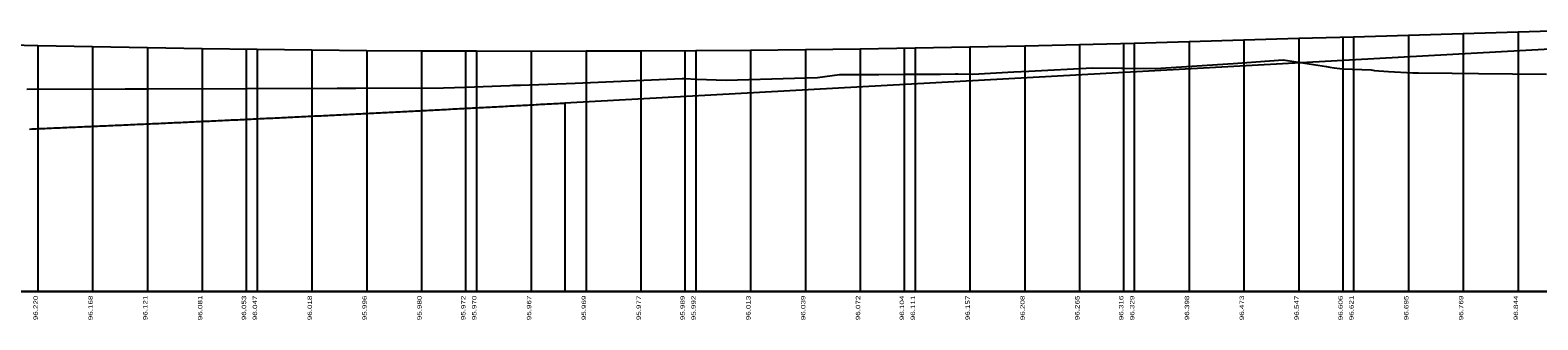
# Model space of a CAD drawing. Header units: metres. Extents: x 3458045 to 3462392, y 5482308 to 5484762.
# Tile 320 of 458: x 3460213 to 3460282, y 5484229 to 5484242. Entities that reach past the tile are written whole.
import ezdxf
from ezdxf.enums import TextEntityAlignment as Align

# ---------------------------------------------------------------- set-up
doc = ezdxf.new("R2010")
doc.units = ezdxf.units.M
doc.layers.get('0').update_dxf_attribs({"linetype": 'CONTINUOUS'})
doc.styles.add('TS001', font='Card001.shx', dxfattribs={"height": 0.2})

msp = doc.modelspace()

# ---------------------------------------------------------------- linework, layer by layer
for p, q in [((3460213.5576, 5484241.1728), (3460213.5576, 5484229.9525)), ((3460258.5576, 5484241.1603), (3460258.5576, 5484229.9525)), ((3460261.0576, 5484241.2177), (3460261.0576, 5484229.9525)), ((3460263.0579, 5484241.2686), (3460263.0579, 5484229.9525)), ((3460263.5576, 5484241.2813), (3460263.5576, 5484229.9525)), ((3460266.0576, 5484241.3509), (3460266.0576, 5484229.9525)), ((3460268.5576, 5484241.425), (3460268.5576, 5484229.9525)), ((3460271.0576, 5484241.4992), (3460271.0576, 5484229.9525)), ((3460273.0579, 5484241.5586), (3460273.0579, 5484229.9525)), ((3460273.5576, 5484241.5735), (3460273.5576, 5484229.9525)), ((3460276.0576, 5484241.6477), (3460276.0576, 5484229.9525)), ((3460278.5576, 5484241.7219), (3460278.5576, 5484229.9525)), ((3460281.0576, 5484241.7962), (3460281.0576, 5484229.9525)), ((3460216.0576, 5484241.1202), (3460216.0576, 5484229.9525)), ((3460218.5576, 5484241.0737), (3460218.5576, 5484229.9525)), ((3460221.0576, 5484241.0333), (3460221.0576, 5484229.9525)), ((3460223.0579, 5484241.0058), (3460223.0579, 5484229.9525)), ((3460223.5576, 5484240.999), (3460223.5576, 5484229.9525)), ((3460226.0576, 5484240.9708), (3460226.0576, 5484229.9525)), ((3460228.5576, 5484240.9487), (3460228.5576, 5484229.9525)), ((3460231.0576, 5484240.9327), (3460231.0576, 5484229.9525)), ((3460233.0579, 5484240.9248), (3460233.0579, 5484229.9525)), ((3460233.5576, 5484240.9228), (3460233.5576, 5484229.9525)), ((3460236.0576, 5484240.9191), (3460236.0576, 5484229.9525)), ((3460238.5576, 5484240.9214), (3460238.5576, 5484229.9525)), ((3460241.0576, 5484240.9298), (3460241.0576, 5484229.9525)), ((3460243.0579, 5484240.9415), (3460243.0579, 5484229.9525)), ((3460243.5576, 5484240.9444), (3460243.5576, 5484229.9525)), ((3460246.0576, 5484240.9651), (3460246.0576, 5484229.9525)), ((3460248.5576, 5484240.9919), (3460248.5576, 5484229.9525)), ((3460251.0576, 5484241.0248), (3460251.0576, 5484229.9525)), ((3460253.0579, 5484241.0561), (3460253.0579, 5484229.9525)), ((3460253.5576, 5484241.0639), (3460253.5576, 5484229.9525)), ((3460256.0576, 5484241.109), (3460256.0576, 5484229.9525)), ((3460237.5964, 5484238.5494), (3460237.5964, 5484229.9525))]:
    msp.add_line(p, q)
at = {"color": 2}
for p, q in [((3459994.0579, 5484229.9525), (3460844.0579, 5484229.9525)), ((3460844.0579, 5484229.9525), (3459994.0579, 5484229.9525))]:
    msp.add_line(p, q, dxfattribs=at)
at = {"color": 40, "flags": 128}
msp.add_lwpolyline([(3460211.0576, 5484241.2315), (3460213.5576, 5484241.1728), (3460216.0576, 5484241.1202), (3460218.5576, 5484241.0737), (3460221.0576, 5484241.0333), (3460223.5576, 5484240.999), (3460226.0576, 5484240.9708), (3460228.5576, 5484240.9487), (3460231.0576, 5484240.9327), (3460233.5576, 5484240.9228), (3460236.0576, 5484240.9191), (3460238.5576, 5484240.9214), (3460241.0576, 5484240.9298), (3460243.5576, 5484240.9444), (3460246.0576, 5484240.9651), (3460248.5576, 5484240.9919), (3460251.0576, 5484241.0248), (3460253.5576, 5484241.0639), (3460256.0576, 5484241.109), (3460258.5576, 5484241.1603), (3460261.0576, 5484241.2177), (3460263.5576, 5484241.2813), (3460266.0576, 5484241.3509), (3460268.5576, 5484241.425), (3460271.0576, 5484241.4992), (3460273.5576, 5484241.5735), (3460276.0576, 5484241.6477), (3460278.5576, 5484241.7219), (3460281.0576, 5484241.7962), (3460283.5576, 5484241.8704)], dxfattribs=at)
at = {"color": 1, "flags": 128}
msp.add_lwpolyline([(3460213.18, 5484237.3628), (3460213.28, 5484237.367), (3460213.38, 5484237.3712), (3460213.48, 5484237.3755), (3460213.58, 5484237.3797), (3460213.68, 5484237.384), (3460213.78, 5484237.3883), (3460213.88, 5484237.3925), (3460213.98, 5484237.3968), (3460214.08, 5484237.4011), (3460214.18, 5484237.4054), (3460214.28, 5484237.4097), (3460214.38, 5484237.414), (3460214.48, 5484237.4183), (3460214.58, 5484237.4226), (3460214.68, 5484237.4269), (3460214.78, 5484237.4312), (3460214.88, 5484237.4355), (3460214.98, 5484237.4398), (3460215.08, 5484237.4442), (3460215.18, 5484237.4485), (3460215.28, 5484237.4528), (3460215.38, 5484237.4572), (3460215.48, 5484237.4615), (3460215.58, 5484237.4659), (3460215.68, 5484237.4703), (3460215.78, 5484237.4746), (3460215.88, 5484237.479), (3460215.98, 5484237.4834), (3460216.08, 5484237.4878), (3460216.18, 5484237.4921), (3460216.28, 5484237.4965), (3460216.38, 5484237.5009), (3460216.48, 5484237.5053), (3460216.58, 5484237.5097), (3460216.68, 5484237.5141), (3460216.78, 5484237.5186), (3460216.88, 5484237.523), (3460216.98, 5484237.5274), (3460217.08, 5484237.5318), (3460217.18, 5484237.5363), (3460217.28, 5484237.5407), (3460217.38, 5484237.5452), (3460217.48, 5484237.5496), (3460217.58, 5484237.5541), (3460217.68, 5484237.5586), (3460217.78, 5484237.563), (3460217.88, 5484237.5675), (3460217.98, 5484237.572), (3460218.08, 5484237.5765), (3460218.18, 5484237.5809), (3460218.28, 5484237.5854), (3460218.38, 5484237.5899), (3460218.48, 5484237.5944), (3460218.58, 5484237.599), (3460218.68, 5484237.6035), (3460218.78, 5484237.608), (3460218.88, 5484237.6125), (3460218.98, 5484237.617), (3460219.08, 5484237.6216), (3460219.18, 5484237.6261), (3460219.28, 5484237.6307), (3460219.38, 5484237.6352), (3460219.48, 5484237.6398), (3460219.58, 5484237.6443), (3460219.68, 5484237.6489), (3460219.78, 5484237.6535), (3460219.88, 5484237.658), (3460219.98, 5484237.6626), (3460220.08, 5484237.6672), (3460220.18, 5484237.6718), (3460220.28, 5484237.6764), (3460220.38, 5484237.681), (3460220.48, 5484237.6856), (3460220.58, 5484237.6902), (3460220.68, 5484237.6948), (3460220.78, 5484237.6995), (3460220.88, 5484237.7041), (3460220.98, 5484237.7087), (3460221.08, 5484237.7134), (3460221.18, 5484237.718), (3460221.28, 5484237.7226), (3460221.38, 5484237.7273), (3460221.48, 5484237.732), (3460221.58, 5484237.7366), (3460221.68, 5484237.7413), (3460221.78, 5484237.746), (3460221.88, 5484237.7506), (3460221.98, 5484237.7553), (3460222.08, 5484237.76), (3460222.18, 5484237.7647), (3460222.28, 5484237.7694), (3460222.38, 5484237.7741), (3460222.48, 5484237.7788), (3460222.58, 5484237.7835), (3460222.68, 5484237.7883), (3460222.78, 5484237.793), (3460222.88, 5484237.7977), (3460222.98, 5484237.8024), (3460223.08, 5484237.8072), (3460223.18, 5484237.8119), (3460223.28, 5484237.8167), (3460223.38, 5484237.8214), (3460223.48, 5484237.8262), (3460223.58, 5484237.831), (3460223.68, 5484237.8357), (3460223.78, 5484237.8405), (3460223.88, 5484237.8453), (3460223.98, 5484237.8501), (3460224.08, 5484237.8549), (3460224.18, 5484237.8597), (3460224.28, 5484237.8645), (3460224.38, 5484237.8693), (3460224.48, 5484237.8741), (3460224.58, 5484237.8789), (3460224.68, 5484237.8837), (3460224.78, 5484237.8885), (3460224.88, 5484237.8934), (3460224.98, 5484237.8982), (3460225.08, 5484237.903), (3460225.18, 5484237.9079), (3460225.28, 5484237.9127), (3460225.38, 5484237.9176), (3460225.48, 5484237.9225), (3460225.58, 5484237.9273), (3460225.68, 5484237.9322), (3460225.78, 5484237.9371), (3460225.88, 5484237.942), (3460225.98, 5484237.9468), (3460226.08, 5484237.9517), (3460226.18, 5484237.9566), (3460226.28, 5484237.9615), (3460226.38, 5484237.9665), (3460226.48, 5484237.9714), (3460226.58, 5484237.9763), (3460226.68, 5484237.9812), (3460226.78, 5484237.9861), (3460226.88, 5484237.9911), (3460226.98, 5484237.996), (3460227.08, 5484238.001), (3460227.18, 5484238.0059), (3460227.28, 5484238.0109), (3460227.38, 5484238.0158), (3460227.48, 5484238.0208), (3460227.58, 5484238.0257), (3460227.68, 5484238.0307), (3460227.78, 5484238.0357), (3460227.88, 5484238.0407), (3460227.98, 5484238.0457), (3460228.08, 5484238.0507), (3460228.18, 5484238.0557), (3460228.28, 5484238.0607), (3460228.38, 5484238.0657), (3460228.48, 5484238.0707), (3460228.58, 5484238.0757), (3460228.68, 5484238.0808), (3460228.78, 5484238.0858), (3460228.88, 5484238.0908), (3460228.98, 5484238.0959), (3460229.08, 5484238.1009), (3460229.18, 5484238.106), (3460229.28, 5484238.111), (3460229.38, 5484238.1161), (3460229.48, 5484238.1211), (3460229.58, 5484238.1262), (3460229.68, 5484238.1313), (3460229.78, 5484238.1364), (3460229.88, 5484238.1415), (3460229.98, 5484238.1465), (3460230.08, 5484238.1516), (3460230.18, 5484238.1567), (3460230.28, 5484238.1619), (3460230.38, 5484238.167), (3460230.48, 5484238.1721), (3460230.58, 5484238.1772), (3460230.68, 5484238.1823), (3460230.78, 5484238.1875), (3460230.88, 5484238.1926), (3460230.98, 5484238.1978), (3460231.08, 5484238.2029), (3460231.18, 5484238.2081), (3460231.28, 5484238.2132), (3460231.38, 5484238.2184), (3460231.48, 5484238.2235), (3460231.58, 5484238.2287), (3460231.68, 5484238.2339), (3460231.78, 5484238.2391), (3460231.88, 5484238.2443), (3460231.98, 5484238.2495), (3460232.08, 5484238.2547), (3460232.18, 5484238.2599), (3460232.28, 5484238.2651), (3460232.38, 5484238.2703), (3460232.48, 5484238.2755), (3460232.58, 5484238.2807), (3460232.68, 5484238.286), (3460232.78, 5484238.2912), (3460232.88, 5484238.2964), (3460232.98, 5484238.3017), (3460233.08, 5484238.3069), (3460233.18, 5484238.3122), (3460233.28, 5484238.3175), (3460233.38, 5484238.3227), (3460233.48, 5484238.328), (3460233.58, 5484238.3333), (3460233.68, 5484238.3386), (3460233.78, 5484238.3438), (3460233.88, 5484238.3491), (3460233.98, 5484238.3544), (3460234.08, 5484238.3597), (3460234.18, 5484238.365), (3460234.28, 5484238.3703), (3460234.38, 5484238.3757), (3460234.48, 5484238.381), (3460234.58, 5484238.3863), (3460234.68, 5484238.3916), (3460234.78, 5484238.397), (3460234.88, 5484238.4023), (3460234.98, 5484238.4077), (3460235.08, 5484238.413), (3460235.18, 5484238.4184), (3460235.28, 5484238.4237), (3460235.38, 5484238.4291), (3460235.48, 5484238.4345), (3460235.58, 5484238.4399), (3460235.68, 5484238.4452), (3460235.78, 5484238.4506), (3460235.88, 5484238.456), (3460235.98, 5484238.4614), (3460236.08, 5484238.4668), (3460236.18, 5484238.4722), (3460236.28, 5484238.4777), (3460236.38, 5484238.4831), (3460236.48, 5484238.4885), (3460236.58, 5484238.4939), (3460236.68, 5484238.4994), (3460236.78, 5484238.5048), (3460236.88, 5484238.5102), (3460236.98, 5484238.5157), (3460237.08, 5484238.5212), (3460237.18, 5484238.5266), (3460237.28, 5484238.5321), (3460237.38, 5484238.5375), (3460237.48, 5484238.543), (3460237.58, 5484238.5485), (3460237.5964, 5484238.5494), (3460290.2914, 5484241.4391)], dxfattribs=at)
at = {"color": 39, "flags": 128}
msp.add_lwpolyline([(3460213.0579, 5484239.1755), (3460217.542, 5484239.1908), (3460218.0579, 5484239.1899), (3460218.6179, 5484239.1889), (3460223.0579, 5484239.2046), (3460227.2131, 5484239.2192), (3460227.7158, 5484239.2184), (3460228.0579, 5484239.2195), (3460232.0528, 5484239.2333), (3460233.0579, 5484239.2716), (3460235.0881, 5484239.3507), (3460235.2157, 5484239.3624), (3460235.3712, 5484239.3592), (3460235.5715, 5484239.3581), (3460238.0579, 5484239.4605), (3460242.9427, 5484239.6697), (3460243.0579, 5484239.6645), (3460243.5853, 5484239.6408), (3460244.9485, 5484239.5859), (3460248.0579, 5484239.6845), (3460249.1166, 5484239.7187), (3460250.121, 5484239.8418), (3460250.822, 5484239.8462), (3460251.9073, 5484239.8554), (3460253.0579, 5484239.8614), (3460254.7176, 5484239.8706), (3460255.4008, 5484239.8783), (3460255.4478, 5484239.8769), (3460255.5152, 5484239.8752), (3460256.1983, 5484239.8696), (3460258.0579, 5484239.9673), (3460258.741, 5484240.0037), (3460261.6479, 5484240.1543), (3460262.9783, 5484240.1408), (3460263.0579, 5484240.1394), (3460264.5285, 5484240.1153), (3460268.0579, 5484240.3544), (3460270.3395, 5484240.5107), (3460272.3178, 5484240.2191), (3460272.4653, 5484240.1863), (3460272.6715, 5484240.1513), (3460272.9271, 5484240.1173), (3460273.0579, 5484240.1117), (3460274.3616, 5484240.056), (3460274.5159, 5484240.033), (3460274.7065, 5484240.0185), (3460274.9374, 5484239.9966), (3460275.1544, 5484239.991), (3460276.2586, 5484239.9206), (3460276.5202, 5484239.9258), (3460278.0579, 5484239.9105), (3460279.2521, 5484239.8991), (3460282.351, 5484239.8635)], dxfattribs=at)

# ---------------------------------------------------------------- texts
at = {"style": 'TS001'}
for s, width, p, p2 in [('96.220', 1.719685, (3460213.5576, 5484228.6458), (3460213.5576, 5484229.7658)), ('96.168', 1.89913, (3460216.0576, 5484228.6458), (3460216.0576, 5484229.7658)), ('96.121', 1.985455, (3460218.5576, 5484228.6458), (3460218.5576, 5484229.7658)), ('96.081', 1.858723, (3460221.0576, 5484228.6458), (3460221.0576, 5484229.7658)), ('96.053', 1.754217, (3460223.0579, 5484228.6458), (3460223.0579, 5484229.7658)), ('96.047', 1.635955, (3460223.5576, 5484228.6458), (3460223.5576, 5484229.7658)), ('96.018', 1.866667, (3460226.0576, 5484228.6458), (3460226.0576, 5484229.7658)), ('95.996', 1.804959, (3460228.5576, 5484228.6458), (3460228.5576, 5484229.7658)), ('95.980', 1.76129, (3460231.0576, 5484228.6458), (3460231.0576, 5484229.7658)), ('95.972', 1.70625, (3460233.0579, 5484228.6458), (3460233.0579, 5484229.7658)), ('95.970', 1.693023, (3460233.5576, 5484228.6458), (3460233.5576, 5484229.7658)), ('95.967', 1.70625, (3460236.0576, 5484228.6458), (3460236.0576, 5484229.7658)), ('95.969', 1.797531, (3460238.5576, 5484228.6458), (3460238.5576, 5484229.7658)), ('95.977', 1.642105, (3460241.0576, 5484228.6458), (3460241.0576, 5484229.7658)), ('95.989', 1.797531, (3460243.0579, 5484228.6458), (3460243.0579, 5484229.7658)), ('95.992', 1.790164, (3460243.5576, 5484228.6458), (3460243.5576, 5484229.7658)), ('96.013', 1.874678, (3460246.0576, 5484228.6458), (3460246.0576, 5484229.7658)), ('96.039', 1.782857, (3460248.5576, 5484228.6458), (3460248.5576, 5484229.7658)), ('96.072', 1.68, (3460251.0576, 5484228.6458), (3460251.0576, 5484229.7658)), ('96.104', 1.812448, (3460253.0579, 5484228.6458), (3460253.0579, 5484229.7658)), ('96.111', 2.151724, (3460253.5576, 5484228.6458), (3460253.5576, 5484229.7658)), ('96.157', 1.790164, (3460256.0576, 5484228.6458), (3460256.0576, 5484229.7658)), ('96.208', 1.740239, (3460258.5576, 5484228.6458), (3460258.5576, 5484229.7658)), ('96.265', 1.7472, (3460261.0576, 5484228.6458), (3460261.0576, 5484229.7658)), ('96.316', 1.915789, (3460263.0579, 5484228.6458), (3460263.0579, 5484229.7658)), ('96.329', 1.790164, (3460263.5576, 5484228.6458), (3460263.5576, 5484229.7658)), ('96.398', 1.82, (3460266.0576, 5484228.6458), (3460266.0576, 5484229.7658)), ('96.473', 1.68, (3460268.5576, 5484228.6458), (3460268.5576, 5484229.7658)), ('96.547', 1.648302, (3460271.0576, 5484228.6458), (3460271.0576, 5484229.7658)), ('96.606', 1.76129, (3460273.0579, 5484228.6458), (3460273.0579, 5484229.7658)), ('96.621', 1.866667, (3460273.5576, 5484228.6458), (3460273.5576, 5484229.7658)), ('96.695', 1.782857, (3460276.0576, 5484228.6458), (3460276.0576, 5484229.7658)), ('96.769', 1.726482, (3460278.5576, 5484228.6458), (3460278.5576, 5484229.7658)), ('96.844', 1.693023, (3460281.0576, 5484228.6458), (3460281.0576, 5484229.7658))]:
    msp.add_text(s, height=0.2, rotation=90, dxfattribs=dict(at, width=width)).set_placement(p, p2, align=Align.FIT)

doc.saveas('drawing.dxf')
